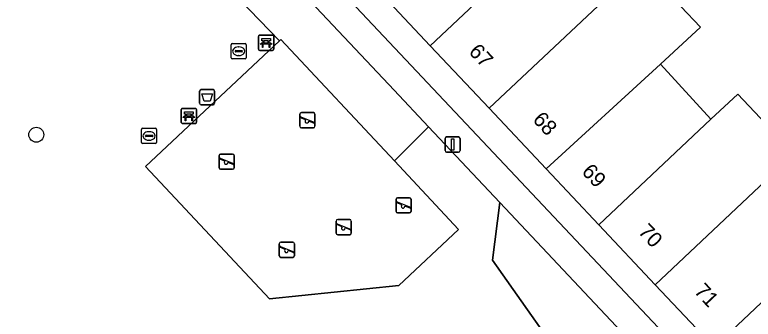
# Model space of a CAD drawing. Extents: x 162542 to 163147, y 380779 to 381521.
# Drawn here: x 162757.53 to 162806.07, y 381265.99 to 381286 of the extents above; entities that cross this region are included whole.
import ezdxf

# ---------------------------------------------------------------- set-up
doc = ezdxf.new("R2010")
doc.units = 0
for name, color, linetype in [('IMGEO_Afvalbak', 7, 'Continuous'), ('IMGEO_Bank', 7, 'Continuous'), ('IMGEO_Boom', 7, 'Continuous'), ('IMGEO_Erf', 7, 'Continuous'), ('IMGEO_Groenvoorziening', 7, 'Continuous'), ('IMGEO_Lichtmast', 7, 'Continuous'), ('IMGEO_Pand', 7, 'Continuous'), ('IMGEO_Pand_nummerreeks', 7, 'Continuous'), ('IMGEO_Rioolput', 7, 'Continuous'), ('IMGEO_Speelvoorziening', 7, 'Continuous'), ('IMGEO_Terreindeel_zand', 7, 'Continuous'), ('IMGEO_Voetpad_open', 7, 'Continuous')]:
    doc.layers.add(name, color=color, linetype=linetype)

msp = doc.modelspace()

# ---------------------------------------------------------------- linework, layer by layer
at = {"layer": 'IMGEO_Afvalbak'}
for p, q in [((162769.679, 381280.183), (162769.679, 381280.983)), ((162769.679, 381280.983), (162769.679, 381280.183)), ((162769.779, 381281.083), (162770.569, 381281.083)), ((162770.569, 381281.083), (162769.779, 381281.083)), ((162770.669, 381280.983), (162770.669, 381280.183)), ((162770.669, 381280.183), (162770.669, 381280.983)), ((162770.569, 381280.083), (162769.779, 381280.083)), ((162769.779, 381280.083), (162770.569, 381280.083))]:
    msp.add_line(p, q, dxfattribs=at)
msp.add_lwpolyline([(162769.822, 381280.797), (162770.526, 381280.797), (162770.377, 381280.327), (162769.971, 381280.327), (162769.822, 381280.797)], dxfattribs=at)
for centre, start, end in [((162769.779, 381280.983), 90, 180), ((162769.779, 381280.983), 90, 180), ((162770.569, 381280.983), 0, 90), ((162770.569, 381280.983), 360, 90), ((162769.779, 381280.183), 180, 270), ((162769.779, 381280.183), 180, 270), ((162770.569, 381280.183), 270, 0), ((162770.569, 381280.183), 270, 0)]:
    msp.add_arc(centre, 0.1, start, end, dxfattribs=at)
at = {"layer": 'IMGEO_Bank'}
for p, q in [((162773.551, 381283.737), (162773.551, 381284.578)), ((162773.551, 381284.578), (162773.551, 381283.737)), ((162773.626, 381284.662), (162774.467, 381284.662)), ((162774.467, 381284.662), (162773.626, 381284.662)), ((162773.86, 381284.168), (162773.86, 381284.274)), ((162773.904, 381284.274), (162773.904, 381284.168)), ((162774.192, 381284.28), (162773.91, 381284.28)), ((162774.198, 381284.168), (162774.198, 381284.274)), ((162774.242, 381284.274), (162774.242, 381284.168)), ((162774.551, 381284.587), (162774.551, 381283.746)), ((162774.551, 381283.746), (162774.551, 381284.587)), ((162774.248, 381284.06), (162773.855, 381284.06)), ((162773.91, 381284.162), (162774.192, 381284.162)), ((162774.476, 381283.662), (162773.635, 381283.662)), ((162773.635, 381283.662), (162774.476, 381283.662)), ((162768.476, 381278.923), (162768.476, 381279.764)), ((162768.476, 381279.764), (162768.476, 381278.923)), ((162768.551, 381279.848), (162769.392, 381279.848)), ((162769.392, 381279.848), (162768.551, 381279.848)), ((162768.785, 381279.354), (162768.785, 381279.46)), ((162768.829, 381279.46), (162768.829, 381279.354)), ((162769.117, 381279.466), (162768.835, 381279.466)), ((162769.123, 381279.354), (162769.123, 381279.46)), ((162769.167, 381279.46), (162769.167, 381279.354)), ((162769.476, 381279.773), (162769.476, 381278.932)), ((162769.476, 381278.932), (162769.476, 381279.773)), ((162769.173, 381279.246), (162768.78, 381279.246)), ((162768.835, 381279.348), (162769.117, 381279.348)), ((162769.401, 381278.848), (162768.56, 381278.848)), ((162768.56, 381278.848), (162769.401, 381278.848))]:
    msp.add_line(p, q, dxfattribs=at)
for points in [[(162773.854, 381284.28), (162773.768, 381284.28), (162773.768, 381284.441), (162774.331, 381284.441), (162774.331, 381284.28), (162774.248, 381284.28)], [(162773.798, 381284.06), (162773.656, 381284.06), (162773.768, 381284.162), (162773.854, 381284.162)], [(162773.848, 381284.053), (162773.848, 381283.846), (162773.805, 381283.846), (162773.805, 381284.053)], [(162774.248, 381284.162), (162774.331, 381284.162), (162774.443, 381284.06), (162774.304, 381284.06)], [(162774.298, 381284.053), (162774.298, 381283.846), (162774.254, 381283.846), (162774.254, 381284.053)], [(162768.779, 381279.466), (162768.693, 381279.466), (162768.693, 381279.627), (162769.256, 381279.627), (162769.256, 381279.466), (162769.173, 381279.466)], [(162768.723, 381279.246), (162768.581, 381279.246), (162768.693, 381279.348), (162768.779, 381279.348)], [(162768.773, 381279.239), (162768.773, 381279.032), (162768.73, 381279.032), (162768.73, 381279.239)], [(162769.173, 381279.348), (162769.256, 381279.348), (162769.368, 381279.246), (162769.229, 381279.246)], [(162769.223, 381279.239), (162769.223, 381279.032), (162769.179, 381279.032), (162769.179, 381279.239)]]:
    msp.add_lwpolyline(points, dxfattribs=at)
for centre, radius, start, end in [((162773.629, 381284.584), 0.0779, 92.4484, 184.2845), ((162773.629, 381284.584), 0.0779, 92.4484, 184.2845), ((162773.853, 381284.273), 0.00671, 2.8957, 87.1043), ((162773.91, 381284.273), 0.00671, 92.8957, 177.1043), ((162774.192, 381284.273), 0.00671, 2.8957, 87.1043), ((162774.249, 381284.273), 0.00671, 92.8957, 177.1043), ((162774.473, 381284.584), 0.0779, 2.4484, 94.2845), ((162774.473, 381284.584), 0.0779, 2.4484, 94.2845), ((162773.798, 381284.053), 0.00671, 2.8957, 87.1043), ((162773.855, 381284.053), 0.00671, 92.8957, 177.1043), ((162773.853, 381284.169), 0.00671, 272.8957, 357.1043), ((162773.91, 381284.169), 0.00671, 182.8957, 267.1043), ((162774.192, 381284.169), 0.00671, 272.8957, 357.1043), ((162774.249, 381284.169), 0.00671, 182.8957, 267.1043), ((162774.247, 381284.053), 0.00671, 2.8957, 87.1043), ((162774.304, 381284.053), 0.00671, 92.8957, 177.1043), ((162773.629, 381283.74), 0.0779, 182.4484, 274.2845), ((162773.629, 381283.74), 0.0779, 182.4484, 274.2845), ((162774.473, 381283.74), 0.0779, 272.4484, 4.2845), ((162774.473, 381283.74), 0.0779, 272.4484, 4.2845), ((162768.554, 381279.77), 0.0779, 92.4484, 184.2845), ((162768.554, 381279.77), 0.0779, 92.4484, 184.2845), ((162768.778, 381279.459), 0.00671, 2.8957, 87.1043), ((162768.835, 381279.459), 0.00671, 92.8957, 177.1043), ((162769.117, 381279.459), 0.00671, 2.8957, 87.1043), ((162769.174, 381279.459), 0.00671, 92.8957, 177.1043), ((162769.398, 381279.77), 0.0779, 2.4484, 94.2845), ((162769.398, 381279.77), 0.0779, 2.4484, 94.2845), ((162768.554, 381278.926), 0.0779, 182.4484, 274.2845), ((162768.554, 381278.926), 0.0779, 182.4484, 274.2845), ((162768.723, 381279.239), 0.00671, 2.8957, 87.1043), ((162768.78, 381279.239), 0.00671, 92.8957, 177.1043), ((162768.778, 381279.355), 0.00671, 272.8957, 357.1043), ((162768.835, 381279.355), 0.00671, 182.8957, 267.1043), ((162769.117, 381279.355), 0.00671, 272.8957, 357.1043), ((162769.174, 381279.355), 0.00671, 182.8957, 267.1043), ((162769.172, 381279.239), 0.00671, 2.8957, 87.1043), ((162769.229, 381279.239), 0.00671, 92.8957, 177.1043), ((162769.398, 381278.926), 0.0779, 272.4484, 4.2845), ((162769.398, 381278.926), 0.0779, 272.4484, 4.2845)]:
    msp.add_arc(centre, radius, start, end, dxfattribs=at)
at = {"layer": 'IMGEO_Boom'}
msp.add_circle((162758.944, 381278.114), 0.489, dxfattribs=at)
at = {"layer": 'IMGEO_Erf'}
msp.add_lwpolyline([(162767.631, 381319.682), (162771.514, 381315.585), (162775.396, 381311.487), (162774.075, 381310.241), (162777.607, 381306.493), (162781.139, 381302.745), (162782.446, 381303.98), (162786.505, 381299.684), (162785.177, 381298.464), (162788.535, 381294.89), (162790.288, 381296.529), (162793.982, 381292.576), (162794.86, 381293.403), (162798.734, 381289.289), (162802.607, 381285.176), (162799.971, 381282.757), (162803.296, 381279.136), (162805.055, 381280.792), (162808.759, 381276.858)], dxfattribs=at)
msp.add_lwpolyline([(162792.465, 381275.869), (162788.714, 381279.854), (162784.843, 381283.967), (162781.103, 381287.941), (162777.68, 381291.577), (162773.745, 381295.758), (162770.206, 381299.518), (162766.679, 381303.265), (162762.829, 381307.356), (162758.929, 381311.5), (162757.59, 381310.24), (162817.504, 381246.682), (162818.793, 381247.896), (162814.765, 381252.175), (162810.736, 381256.457), (162807.365, 381260.038), (162803.495, 381264.149), (162799.627, 381268.26), (162795.923, 381272.195)], close=True, dxfattribs=at)
at = {"layer": 'IMGEO_Groenvoorziening'}
msp.add_lwpolyline([(162795.678, 381260.305), (162788.933, 381269.872), (162789.418, 381273.655), (162784.723, 381278.645), (162782.491, 381276.394), (162786.71, 381271.885), (162782.781, 381268.216), (162774.273, 381267.321), (162766.122, 381276.026), (162774.94, 381284.28), (162769.677, 381289.74), (162771.839, 381292.318), (162767.792, 381296.612), (162761.244, 381288.939), (162748.553, 381288.954)], dxfattribs=at)
for points in [[(162771.839, 381292.318), (162769.677, 381289.74), (162774.94, 381284.28), (162775.031, 381284.365), (162782.491, 381276.394), (162784.723, 381278.645), (162782.461, 381281.05)], [(162789.418, 381273.655), (162788.933, 381269.872), (162795.678, 381260.305), (162801.834, 381251.14), (162800.589, 381249.668), (162805.915, 381243.918), (162811.977, 381249.676)]]:
    msp.add_lwpolyline(points, close=True, dxfattribs=at)
at = {"layer": 'IMGEO_Lichtmast'}
for p, q in [((162785.915, 381277.969), (162786.705, 381277.969)), ((162786.705, 381277.969), (162785.915, 381277.969)), ((162785.815, 381277.069), (162785.815, 381277.869)), ((162785.815, 381277.869), (162785.815, 381277.069)), ((162786.805, 381277.869), (162786.805, 381277.069)), ((162786.805, 381277.069), (162786.805, 381277.869)), ((162786.705, 381276.969), (162785.915, 381276.969)), ((162785.915, 381276.969), (162786.705, 381276.969))]:
    msp.add_line(p, q, dxfattribs=at)
msp.add_lwpolyline([(162786.235, 381277.844), (162786.385, 381277.844), (162786.385, 381277.094), (162786.235, 381277.094), (162786.235, 381277.844)], dxfattribs=at)
for centre, start, end in [((162785.915, 381277.869), 90, 180), ((162785.915, 381277.869), 90, 180), ((162786.705, 381277.869), 0, 90), ((162786.705, 381277.869), 360, 90), ((162785.915, 381277.069), 180, 270), ((162785.915, 381277.069), 180, 270), ((162786.705, 381277.069), 270, 0), ((162786.705, 381277.069), 270, 0)]:
    msp.add_arc(centre, 0.1, start, end, dxfattribs=at)
at = {"layer": 'IMGEO_Pand'}
for points in [[(162793.982, 381292.576), (162790.288, 381296.529), (162788.535, 381294.89), (162781.103, 381287.941), (162784.843, 381283.967)], [(162798.734, 381289.289), (162794.86, 381293.403), (162793.982, 381292.576), (162784.843, 381283.967), (162788.714, 381279.854)], [(162799.971, 381282.757), (162802.607, 381285.176), (162798.734, 381289.289), (162788.714, 381279.854), (162792.465, 381275.869)], [(162803.296, 381279.136), (162799.971, 381282.757), (162792.465, 381275.869), (162795.923, 381272.195)], [(162808.759, 381276.858), (162805.055, 381280.792), (162803.296, 381279.136), (162795.923, 381272.195), (162799.627, 381268.26)], [(162813.501, 381273.569), (162809.631, 381277.679), (162808.759, 381276.858), (162799.627, 381268.26), (162803.495, 381264.149)], [(162814.752, 381266.994), (162817.37, 381269.459), (162813.501, 381273.569), (162803.495, 381264.149), (162807.365, 381260.038)]]:
    msp.add_lwpolyline(points, close=True, dxfattribs=at)
at = {"layer": 'IMGEO_Rioolput'}
for p, q in [((162771.75, 381283.177), (162771.75, 381284.029)), ((162771.825, 381284.103), (162772.677, 381284.103)), ((162772.238, 381283.883), (162772.263, 381283.883)), ((162772.751, 381284.029), (162772.751, 381283.177)), ((162772.009, 381283.597), (162772.009, 381283.609)), ((162772.447, 381283.56), (162772.049, 381283.56)), ((162772.052, 381283.646), (162772.45, 381283.646)), ((162772.261, 381283.323), (162772.236, 381283.323)), ((162772.493, 381283.609), (162772.493, 381283.597)), ((162772.677, 381283.103), (162771.825, 381283.103)), ((162765.857, 381277.611), (162765.857, 381278.463)), ((162765.932, 381278.537), (162766.784, 381278.537)), ((162766.858, 381278.463), (162766.858, 381277.611)), ((162766.116, 381278.031), (162766.116, 381278.043)), ((162766.554, 381277.994), (162766.156, 381277.994)), ((162766.159, 381278.08), (162766.557, 381278.08)), ((162766.345, 381278.317), (162766.37, 381278.317)), ((162766.6, 381278.043), (162766.6, 381278.031)), ((162766.784, 381277.537), (162765.932, 381277.537)), ((162766.368, 381277.757), (162766.343, 381277.757))]:
    msp.add_line(p, q, dxfattribs=at)
for points in [[(162771.75, 381283.177), (162771.75, 381284.029)], [(162771.825, 381284.103), (162772.677, 381284.103)], [(162772.751, 381284.029), (162772.751, 381283.177)], [(162772.677, 381283.103), (162771.825, 381283.103)], [(162765.857, 381277.611), (162765.857, 381278.463)], [(162765.932, 381278.537), (162766.784, 381278.537)], [(162766.858, 381278.463), (162766.858, 381277.611)], [(162766.784, 381277.537), (162765.932, 381277.537)]]:
    msp.add_lwpolyline(points, dxfattribs=at)
for centre, radius, start, end in [((162771.827, 381284.027), 0.0765, 91.552, 178.448), ((162771.827, 381284.027), 0.0765, 91.552, 178.448), ((162772.675, 381284.027), 0.0765, 1.552, 88.448), ((162772.675, 381284.027), 0.0765, 1.552, 88.448), ((162772.049, 381283.606), 0.0403, 85.8775, 175.7526), ((162772.046, 381283.596), 0.0366, 178.938, 274.7102), ((162772.45, 381283.603), 0.043, 264.8664, 352.4533), ((162772.454, 381283.608), 0.0386, 1.7309, 96.639), ((162771.827, 381283.179), 0.0765, 181.552, 268.448), ((162771.827, 381283.179), 0.0765, 181.552, 268.448), ((162772.675, 381283.179), 0.0765, 271.552, 358.448), ((162772.675, 381283.179), 0.0765, 271.552, 358.448), ((162765.934, 381278.461), 0.0765, 91.552, 178.448), ((162765.934, 381278.461), 0.0765, 91.552, 178.448), ((162766.782, 381278.461), 0.0765, 1.552, 88.448), ((162766.782, 381278.461), 0.0765, 1.552, 88.448), ((162766.156, 381278.04), 0.0403, 85.8775, 175.7526), ((162766.153, 381278.03), 0.0366, 178.938, 274.7102), ((162766.557, 381278.037), 0.043, 264.8664, 352.4533), ((162766.561, 381278.042), 0.0386, 1.7309, 96.639), ((162765.934, 381277.613), 0.0765, 181.552, 268.448), ((162765.934, 381277.613), 0.0765, 181.552, 268.448), ((162766.782, 381277.613), 0.0765, 271.552, 358.448), ((162766.782, 381277.613), 0.0765, 271.552, 358.448)]:
    msp.add_arc(centre, radius, start, end, dxfattribs=at)
for centre, major_axis, ratio, start_param, end_param in [((162772.237, 381283.603), (-0.387, 0.002), 0.722429, 4.712389, 7.853982), ((162772.262, 381283.603), (-0.39, 0.002), 0.717154, 1.570796, 4.712389), ((162766.344, 381278.037), (-0.387, 0.002), 0.722429, 4.712389, 7.853982), ((162766.369, 381278.037), (-0.39, 0.002), 0.717154, 1.570796, 4.712389)]:
    msp.add_ellipse(centre, major_axis=major_axis, ratio=ratio, start_param=start_param, end_param=end_param, dxfattribs=at)
at = {"layer": 'IMGEO_Speelvoorziening'}
for p, q in [((162776.269, 381278.669), (162776.269, 381279.469)), ((162776.269, 381279.469), (162776.269, 381278.669)), ((162776.369, 381279.569), (162777.159, 381279.569)), ((162777.159, 381279.569), (162776.369, 381279.569)), ((162777.259, 381279.469), (162777.259, 381278.669)), ((162777.259, 381278.669), (162777.259, 381279.469)), ((162776.652, 381279.097), (162776.313, 381279.234)), ((162776.338, 381279.294), (162777.214, 381278.941)), ((162777.19, 381278.881), (162776.85, 381279.018)), ((162777.159, 381278.569), (162776.369, 381278.569)), ((162776.369, 381278.569), (162777.159, 381278.569)), ((162770.96, 381275.949), (162770.96, 381276.749)), ((162770.96, 381276.749), (162770.96, 381275.949)), ((162771.343, 381276.377), (162771.004, 381276.514)), ((162771.029, 381276.574), (162771.905, 381276.221)), ((162771.06, 381276.849), (162771.85, 381276.849)), ((162771.85, 381276.849), (162771.06, 381276.849)), ((162771.95, 381276.749), (162771.95, 381275.949)), ((162771.95, 381275.949), (162771.95, 381276.749)), ((162771.881, 381276.161), (162771.541, 381276.298)), ((162771.85, 381275.849), (162771.06, 381275.849)), ((162771.06, 381275.849), (162771.85, 381275.849)), ((162782.593, 381273.073), (162782.593, 381273.873)), ((162782.593, 381273.873), (162782.593, 381273.073)), ((162782.976, 381273.501), (162782.637, 381273.638)), ((162782.662, 381273.698), (162783.538, 381273.345)), ((162782.693, 381273.973), (162783.483, 381273.973)), ((162783.483, 381273.973), (162782.693, 381273.973)), ((162783.583, 381273.873), (162783.583, 381273.073)), ((162783.583, 381273.073), (162783.583, 381273.873)), ((162783.514, 381273.285), (162783.174, 381273.422)), ((162783.483, 381272.973), (162782.693, 381272.973)), ((162782.693, 381272.973), (162783.483, 381272.973)), ((162778.659, 381271.644), (162778.659, 381272.444)), ((162778.659, 381272.444), (162778.659, 381271.644)), ((162779.042, 381272.072), (162778.703, 381272.209)), ((162778.728, 381272.269), (162779.604, 381271.916)), ((162778.759, 381272.544), (162779.549, 381272.544)), ((162779.549, 381272.544), (162778.759, 381272.544)), ((162779.649, 381272.444), (162779.649, 381271.644)), ((162779.649, 381271.644), (162779.649, 381272.444)), ((162779.58, 381271.856), (162779.24, 381271.993)), ((162779.549, 381271.544), (162778.759, 381271.544)), ((162778.759, 381271.544), (162779.549, 381271.544)), ((162774.92, 381270.155), (162774.92, 381270.955)), ((162774.92, 381270.955), (162774.92, 381270.155)), ((162775.303, 381270.583), (162774.964, 381270.72)), ((162774.989, 381270.78), (162775.865, 381270.427)), ((162775.02, 381271.055), (162775.81, 381271.055)), ((162775.81, 381271.055), (162775.02, 381271.055)), ((162775.91, 381270.955), (162775.91, 381270.155)), ((162775.91, 381270.155), (162775.91, 381270.955)), ((162775.841, 381270.367), (162775.501, 381270.504)), ((162775.81, 381270.055), (162775.02, 381270.055)), ((162775.02, 381270.055), (162775.81, 381270.055))]:
    msp.add_line(p, q, dxfattribs=at)
for centre, radius, start, end in [((162776.369, 381279.469), 0.1, 90, 180), ((162776.369, 381279.469), 0.1, 90, 180), ((162777.159, 381279.469), 0.1, 0, 90), ((162777.159, 381279.469), 0.1, 360, 90), ((162776.326, 381279.264), 0.0327, 68.078, 248.078), ((162776.731, 381279.007), 0.12, 130.9928, 5.1632), ((162777.202, 381278.911), 0.0327, 248.078, 68.078), ((162776.369, 381278.669), 0.1, 180, 270), ((162776.369, 381278.669), 0.1, 180, 270), ((162777.159, 381278.669), 0.1, 270, 0), ((162777.159, 381278.669), 0.1, 270, 0), ((162771.06, 381276.749), 0.1, 90, 180), ((162771.06, 381276.749), 0.1, 90, 180), ((162771.017, 381276.544), 0.0327, 68.078, 248.078), ((162771.85, 381276.749), 0.1, 0, 90), ((162771.85, 381276.749), 0.1, 360, 90), ((162771.422, 381276.287), 0.12, 130.9928, 5.1632), ((162771.893, 381276.191), 0.0327, 248.078, 68.078), ((162771.06, 381275.949), 0.1, 180, 270), ((162771.06, 381275.949), 0.1, 180, 270), ((162771.85, 381275.949), 0.1, 270, 0), ((162771.85, 381275.949), 0.1, 270, 0), ((162782.693, 381273.873), 0.1, 90, 180), ((162782.693, 381273.873), 0.1, 90, 180), ((162782.65, 381273.668), 0.0327, 68.078, 248.078), ((162783.483, 381273.873), 0.1, 0, 90), ((162783.483, 381273.873), 0.1, 360, 90), ((162783.055, 381273.411), 0.12, 130.9928, 5.1632), ((162783.526, 381273.315), 0.0327, 248.078, 68.078), ((162782.693, 381273.073), 0.1, 180, 270), ((162782.693, 381273.073), 0.1, 180, 270), ((162783.483, 381273.073), 0.1, 270, 0), ((162783.483, 381273.073), 0.1, 270, 0), ((162778.759, 381272.444), 0.1, 90, 180), ((162778.759, 381272.444), 0.1, 90, 180), ((162778.716, 381272.239), 0.0327, 68.078, 248.078), ((162779.549, 381272.444), 0.1, 0, 90), ((162779.549, 381272.444), 0.1, 360, 90), ((162778.759, 381271.644), 0.1, 180, 270), ((162778.759, 381271.644), 0.1, 180, 270), ((162779.121, 381271.982), 0.12, 130.9928, 5.1632), ((162779.549, 381271.644), 0.1, 270, 0), ((162779.549, 381271.644), 0.1, 270, 0), ((162779.592, 381271.886), 0.0327, 248.078, 68.078), ((162775.02, 381270.955), 0.1, 90, 180), ((162775.02, 381270.955), 0.1, 90, 180), ((162774.977, 381270.75), 0.0327, 68.078, 248.078), ((162775.81, 381270.955), 0.1, 0, 90), ((162775.81, 381270.955), 0.1, 360, 90), ((162775.382, 381270.493), 0.12, 130.9928, 5.1632), ((162775.853, 381270.397), 0.0327, 248.078, 68.078), ((162775.02, 381270.155), 0.1, 180, 270), ((162775.02, 381270.155), 0.1, 180, 270), ((162775.81, 381270.155), 0.1, 270, 0), ((162775.81, 381270.155), 0.1, 270, 0)]:
    msp.add_arc(centre, radius, start, end, dxfattribs=at)
at = {"layer": 'IMGEO_Terreindeel_zand'}
msp.add_lwpolyline([(162782.491, 381276.394), (162775.031, 381284.365), (162774.94, 381284.28), (162766.122, 381276.026), (162774.273, 381267.321), (162782.781, 381268.216), (162786.71, 381271.885)], close=True, dxfattribs=at)
at = {"layer": 'IMGEO_Voetpad_open'}
msp.add_lwpolyline([(162743.002, 381202.706), (162763.302, 381208.084), (162773.466, 381210.777), (162785.212, 381218.724), (162787.433, 381220.358), (162797.686, 381227.138), (162801.587, 381230.307), (162839.922, 381266.362), (162839.214, 381267.113), (162829.602, 381258.072), (162828.807, 381257.324), (162818.793, 381247.896), (162817.504, 381246.682), (162757.59, 381310.24), (162739.401, 381293.119)], dxfattribs=at)
msp.add_lwpolyline([(162748.553, 381288.954), (162748.358, 381290.046), (162754.618, 381299.944), (162758.656, 381306.304), (162767.792, 381296.612), (162771.839, 381292.318), (162782.461, 381281.05), (162784.723, 381278.645), (162789.418, 381273.655), (162811.977, 381249.676), (162805.915, 381243.918), (162803.256, 381241.393), (162797.872, 381236.279), (162792.855, 381233.472), (162769.264, 381221.524), (162767.053, 381227.017), (162761.836, 381239.979), (162764.006, 381253.998), (162752.632, 381266.164)], close=True, dxfattribs=at)

# ---------------------------------------------------------------- texts
at = {"layer": 'IMGEO_Pand_nummerreeks'}
for s, rotation, p in [('67', 313.2638, (162787.32, 381283.524)), ('68', 313.2696, (162791.523, 381279.059)), ('69', 313.2638, (162794.743, 381275.637)), ('70', 313.2696, (162798.454, 381271.695)), ('71', 313.2581, (162802.138, 381267.78))]:
    msp.add_text(s, height=1, rotation=rotation, dxfattribs=at).set_placement(p)

doc.saveas('drawing.dxf')
